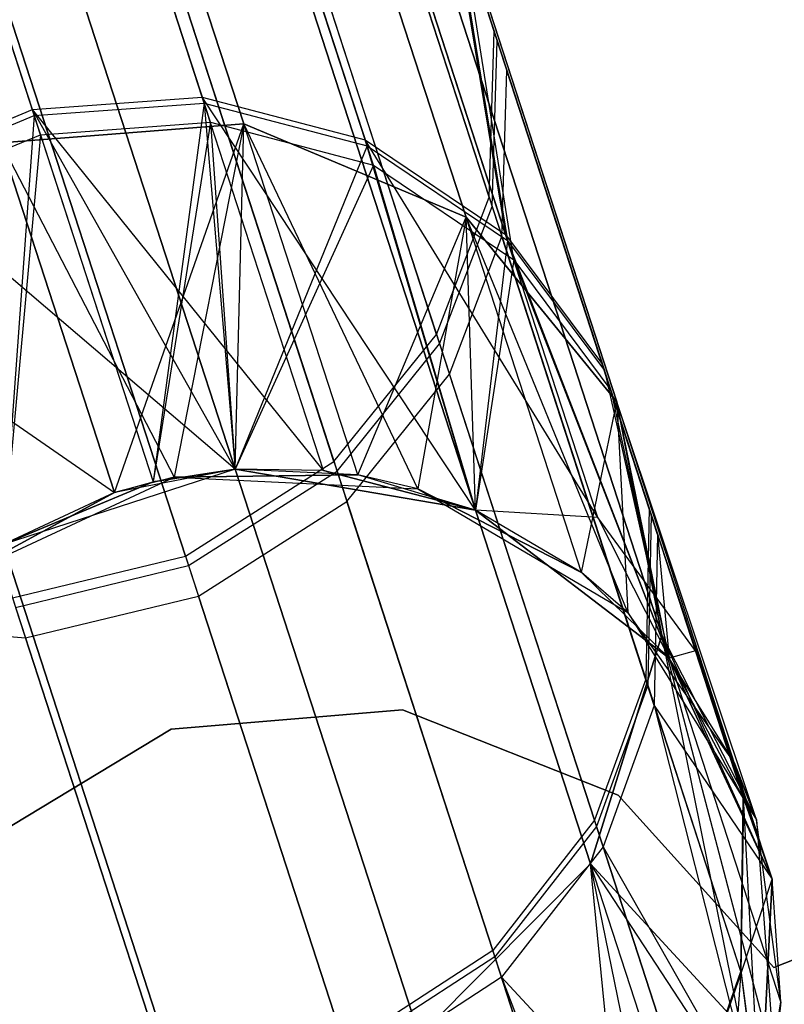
# Model space of a CAD drawing. Extents: x 0.3 to 7.1, y -3.38 to 3.38.
# Tile 323 of 604: x 4.67 to 4.82, y -3.14 to -2.95. Entities that reach past the tile are written whole.
import ezdxf

# ---------------------------------------------------------------- set-up
doc = ezdxf.new("R2010")
doc.units = 0
doc.header["$LTSCALE"] = 2.54
doc.layers.get('0').update_dxf_attribs({"linetype": 'CONTINUOUS'})

# ---------------------------------------------------------------- blocks, each defined once
blk = doc.blocks.new('SINGLES_AVVSTL_STL')
at = {"color": 0}
for p, q in [((4.70234, -2.96574, 56.91279), (4.63264, -2.75121, 56.29091)), ((4.70234, -2.96574, 56.91279), (4.63264, -2.75121, 56.29091)), ((4.66901, -2.96819, 56.91467), (4.5995, -2.75428, 56.29459)), ((4.66901, -2.96819, 56.91467), (4.5995, -2.75428, 56.29459)), ((4.63338, -2.7535, 60.03909), (4.70272, -2.9669, 59.41686)), ((4.63338, -2.7535, 60.03909), (4.70272, -2.9669, 59.41686)), ((4.60025, -2.75657, 60.03543), (4.66939, -2.96935, 59.41499)), ((4.60025, -2.75657, 60.03543), (4.66939, -2.96935, 59.41499)), ((4.73435, -2.97412, 56.90856), (4.6642, -2.75821, 56.28268)), ((4.73435, -2.97412, 56.90856), (4.6642, -2.75821, 56.28268)), ((4.70395, -2.97068, 52.51508), (4.63578, -2.76089, 53.13872)), ((4.70395, -2.97068, 52.51508), (4.63578, -2.76089, 53.13872)), ((4.66495, -2.76052, 60.0473), (4.73473, -2.97529, 59.42105)), ((4.66495, -2.76052, 60.0473), (4.73473, -2.97529, 59.42105)), ((4.67061, -2.97312, 52.51326), (4.60264, -2.76393, 53.13511)), ((4.67061, -2.97312, 52.51326), (4.60264, -2.76393, 53.13511)), ((4.64442, -2.76762, 18.75099), (4.71049, -2.97096, 18.14485)), ((4.64442, -2.76762, 18.75099), (4.71049, -2.97096, 18.14485)), ((4.71049, -2.97096, 22.54401), (4.64442, -2.76762, 21.93788)), ((4.71049, -2.97096, 22.54401), (4.64442, -2.76762, 21.93788)), ((4.73597, -2.97909, 52.51915), (4.66736, -2.76795, 53.14683)), ((4.73597, -2.97909, 52.51915), (4.66736, -2.76795, 53.14683)), ((4.76189, -2.99267, 56.90238), (4.69108, -2.77473, 56.27062)), ((4.76189, -2.99267, 56.90238), (4.69108, -2.77473, 56.27062)), ((4.69184, -2.77706, 60.05931), (4.76228, -2.99385, 59.42719)), ((4.69184, -2.77706, 60.05931), (4.76228, -2.99385, 59.42719)), ((4.68731, -2.7837, 18.76485), (4.75412, -2.98931, 18.15197)), ((4.68731, -2.7837, 18.76485), (4.75412, -2.98931, 18.15197)), ((4.75412, -2.98931, 22.5369), (4.68731, -2.7837, 21.92401)), ((4.75412, -2.98931, 22.5369), (4.68731, -2.7837, 21.92401)), ((4.76353, -2.99769, 52.52513), (4.69428, -2.78456, 53.15869)), ((4.76353, -2.99769, 52.52513), (4.69428, -2.78456, 53.15869)), ((4.71589, -2.81674, 18.78441), (4.78374, -3.02554, 18.162)), ((4.71589, -2.81674, 18.78441), (4.78374, -3.02554, 18.162)), ((4.78374, -3.02554, 22.52687), (4.71589, -2.81674, 21.90446)), ((4.78374, -3.02554, 22.52687), (4.71589, -2.81674, 21.90446)), ((4.75966, -2.95287, 56.55886), (4.71775, -2.82388, 56.24303)), ((4.75966, -2.95287, 56.55886), (4.71775, -2.82388, 56.24303)), ((4.71852, -2.82626, 60.0868), (4.76024, -2.95467, 59.77075)), ((4.71852, -2.82626, 60.0868), (4.76024, -2.95467, 59.77075)), ((4.72101, -2.83392, 53.18583), (4.76214, -2.9605, 52.86893)), ((4.72101, -2.83392, 53.18583), (4.76214, -2.9605, 52.86893)), ((4.75865, -2.98537, 56.54774), (4.71627, -2.85495, 56.22842)), ((4.75865, -2.98537, 56.54774), (4.71627, -2.85495, 56.22842)), ((4.71705, -2.85736, 60.10134), (4.75924, -2.98719, 59.78181)), ((4.71705, -2.85736, 60.10134), (4.75924, -2.98719, 59.78181)), ((4.72361, -2.85917, 18.80517), (4.79256, -3.07137, 18.17265)), ((4.72361, -2.85917, 18.80517), (4.79256, -3.07137, 18.17265)), ((4.79256, -3.07137, 22.51622), (4.72361, -2.85917, 21.8837)), ((4.79256, -3.07137, 22.51622), (4.72361, -2.85917, 21.8837)), ((4.71957, -2.8651, 53.2002), (4.76115, -2.99308, 52.87981)), ((4.71957, -2.8651, 53.2002), (4.76115, -2.99308, 52.87981)), ((4.74834, -3.01232, 56.53958), (4.70563, -2.88086, 56.21771)), ((4.74834, -3.01232, 56.53958), (4.70563, -2.88086, 56.21771)), ((4.70641, -2.88329, 60.11202), (4.74894, -3.01416, 59.78992)), ((4.70641, -2.88329, 60.11202), (4.74894, -3.01416, 59.78992)), ((4.70895, -2.8911, 53.21075), (4.75087, -3.0201, 52.88779)), ((4.70895, -2.8911, 53.21075), (4.75087, -3.0201, 52.88779)), ((4.7087, -2.90127, 18.82238), (4.77856, -3.11628, 18.18148)), ((4.7087, -2.90127, 18.82238), (4.77856, -3.11628, 18.18148)), ((4.77856, -3.11628, 22.50739), (4.7087, -2.90127, 21.86649)), ((4.77856, -3.11628, 22.50739), (4.7087, -2.90127, 21.86649)), ((4.72821, -3.03729, 56.5332), (4.68523, -2.90501, 56.20934)), ((4.72821, -3.03729, 56.5332), (4.68523, -2.90501, 56.20934)), ((4.68602, -2.90746, 60.12035), (4.72881, -3.03914, 59.79626)), ((4.68602, -2.90746, 60.12035), (4.72881, -3.03914, 59.79626)), ((4.68857, -2.91531, 53.21898), (4.73075, -3.04511, 52.89401)), ((4.68857, -2.91531, 53.21898), (4.73075, -3.04511, 52.89401)), ((4.69906, -3.05584, 56.53007), (4.65595, -2.92317, 56.20522)), ((4.69906, -3.05584, 56.53007), (4.65595, -2.92317, 56.20522)), ((4.65675, -2.92562, 60.12446), (4.69966, -3.0577, 59.79938)), ((4.65675, -2.92562, 60.12446), (4.69966, -3.0577, 59.79938)), ((4.7508, -2.9256, 56.56928), (4.78089, -3.01821, 56.89525)), ((4.7508, -2.9256, 56.56928), (4.76189, -2.99267, 56.90238)), ((4.7508, -2.9256, 56.56928), (4.76189, -2.99267, 56.90238)), ((4.7508, -2.9256, 56.56928), (4.78089, -3.01821, 56.89525)), ((4.75138, -2.92738, 59.76038), (4.76228, -2.99385, 59.42719)), ((4.75138, -2.92738, 59.76038), (4.76228, -2.99385, 59.42719)), ((4.75138, -2.92738, 59.76038), (4.78128, -3.01941, 59.43426)), ((4.75138, -2.92738, 59.76038), (4.78128, -3.01941, 59.43426)), ((4.65931, -2.9335, 53.22303), (4.70161, -3.06369, 52.89709)), ((4.65931, -2.9335, 53.22303), (4.70161, -3.06369, 52.89709)), ((4.67458, -2.9334, 18.83209), (4.74496, -3.14999, 18.18647)), ((4.67458, -2.9334, 18.83209), (4.74496, -3.14999, 18.18647)), ((4.74496, -3.14999, 22.5024), (4.67458, -2.9334, 21.85677)), ((4.74496, -3.14999, 22.5024), (4.67458, -2.9334, 21.85677)), ((4.78254, -3.02329, 52.53201), (4.75325, -2.93315, 52.85874)), ((4.76353, -2.99769, 52.52513), (4.75325, -2.93315, 52.85874)), ((4.76353, -2.99769, 52.52513), (4.75325, -2.93315, 52.85874)), ((4.78254, -3.02329, 52.53201), (4.75325, -2.93315, 52.85874)), ((4.62537, -2.94183, 53.22177), (4.66763, -3.0719, 52.89613)), ((4.62537, -2.94183, 53.22177), (4.66763, -3.0719, 52.89613)), ((4.62906, -2.94819, 18.83209), (4.69943, -3.16478, 18.18647)), ((4.62906, -2.94819, 18.83209), (4.69943, -3.16478, 18.18647)), ((4.69943, -3.16478, 22.5024), (4.62906, -2.94819, 21.85677)), ((4.69943, -3.16478, 22.5024), (4.62906, -2.94819, 21.85677)), ((4.75865, -2.98537, 56.54774), (4.75966, -2.95287, 56.55886)), ((4.75865, -2.98537, 56.54774), (4.75966, -2.95287, 56.55886)), ((4.75966, -2.95287, 56.55886), (4.79007, -3.04645, 56.88823)), ((4.75966, -2.95287, 56.55886), (4.79007, -3.04645, 56.88823)), ((4.75924, -2.98719, 59.78181), (4.76024, -2.95467, 59.77075)), ((4.75924, -2.98719, 59.78181), (4.76024, -2.95467, 59.77075)), ((4.76024, -2.95467, 59.77075), (4.79046, -3.04766, 59.44122)), ((4.76024, -2.95467, 59.77075), (4.79046, -3.04766, 59.44122)), ((4.76115, -2.99308, 52.87981), (4.76214, -2.9605, 52.86893)), ((4.76115, -2.99308, 52.87981), (4.76214, -2.9605, 52.86893)), ((4.79173, -3.05158, 52.53879), (4.76214, -2.9605, 52.86893)), ((4.79173, -3.05158, 52.53879), (4.76214, -2.9605, 52.86893)), ((4.66901, -2.96819, 56.91467), (4.70234, -2.96574, 56.91279)), ((4.66901, -2.96819, 56.91467), (4.70234, -2.96574, 56.91279)), ((4.66939, -2.96935, 59.41499), (4.70272, -2.9669, 59.41686)), ((4.66939, -2.96935, 59.41499), (4.70272, -2.9669, 59.41686)), ((4.70272, -2.9669, 59.41686), (4.69274, -3.04124, 58.76742)), ((4.70272, -2.9669, 59.41686), (4.69274, -3.04124, 58.76742)), ((4.70234, -2.96574, 56.91279), (4.73435, -2.97412, 56.90856)), ((4.72615, -3.039, 57.56742), (4.70234, -2.96574, 56.91279)), ((4.72615, -3.039, 57.56742), (4.70234, -2.96574, 56.91279)), ((4.75599, -3.04681, 57.56742), (4.70234, -2.96574, 56.91279)), ((4.75599, -3.04681, 57.56742), (4.70234, -2.96574, 56.91279)), ((4.70234, -2.96574, 56.91279), (4.73435, -2.97412, 56.90856)), ((4.70272, -2.9669, 59.41686), (4.70881, -3.03875, 58.76742)), ((4.70272, -2.9669, 59.41686), (4.70881, -3.03875, 58.76742)), ((4.70272, -2.9669, 59.41686), (4.73473, -2.97529, 59.42105)), ((4.70272, -2.9669, 59.41686), (4.73473, -2.97529, 59.42105)), ((4.64004, -2.98011, 56.91411), (4.66901, -2.96819, 56.91467)), ((4.64004, -2.98011, 56.91411), (4.66901, -2.96819, 56.91467)), ((4.70881, -3.03875, 57.56742), (4.66901, -2.96819, 56.91467)), ((4.70881, -3.03875, 57.56742), (4.66901, -2.96819, 56.91467)), ((4.72615, -3.039, 57.56742), (4.66901, -2.96819, 56.91467)), ((4.72615, -3.039, 57.56742), (4.66901, -2.96819, 56.91467)), ((4.64042, -2.98128, 59.41555), (4.66939, -2.96935, 59.41499)), ((4.64042, -2.98128, 59.41555), (4.66939, -2.96935, 59.41499)), ((4.66284, -2.97471, 18.14229), (4.71049, -2.97096, 18.14485)), ((4.66284, -2.97471, 18.14229), (4.71049, -2.97096, 18.14485)), ((4.71049, -2.97096, 22.54401), (4.66284, -2.97471, 22.54658)), ((4.71049, -2.97096, 22.54401), (4.66284, -2.97471, 22.54658)), ((4.66939, -2.96935, 59.41499), (4.66329, -3.05354, 58.76742)), ((4.66939, -2.96935, 59.41499), (4.66329, -3.05354, 58.76742)), ((4.66939, -2.96935, 59.41499), (4.69274, -3.04124, 58.76742)), ((4.66939, -2.96935, 59.41499), (4.69274, -3.04124, 58.76742)), ((4.67061, -2.97312, 52.51326), (4.70395, -2.97068, 52.51508)), ((4.67061, -2.97312, 52.51326), (4.70395, -2.97068, 52.51508)), ((4.68515, -3.04338, 23.18265), (4.71049, -2.97096, 22.54401)), ((4.68515, -3.04338, 23.18265), (4.71049, -2.97096, 22.54401)), ((4.70395, -2.97068, 52.51508), (4.69274, -3.04124, 51.88278)), ((4.70395, -2.97068, 52.51508), (4.69274, -3.04124, 51.88278)), ((4.71049, -2.97096, 18.14485), (4.69684, -3.04035, 17.50622)), ((4.71049, -2.97096, 18.14485), (4.69684, -3.04035, 17.50622)), ((4.70395, -2.97068, 52.51508), (4.70881, -3.03875, 51.88278)), ((4.70395, -2.97068, 52.51508), (4.70881, -3.03875, 51.88278)), ((4.70395, -2.97068, 52.51508), (4.73597, -2.97909, 52.51915)), ((4.70395, -2.97068, 52.51508), (4.73597, -2.97909, 52.51915)), ((4.70881, -3.03875, 23.18265), (4.71049, -2.97096, 22.54401)), ((4.70881, -3.03875, 23.18265), (4.71049, -2.97096, 22.54401)), ((4.74465, -3.04266, 17.50622), (4.71049, -2.97096, 18.14485)), ((4.71049, -2.97096, 18.14485), (4.75412, -2.98931, 18.15197)), ((4.74465, -3.04266, 17.50622), (4.71049, -2.97096, 18.14485)), ((4.73289, -3.03991, 17.50622), (4.71049, -2.97096, 18.14485)), ((4.73289, -3.03991, 17.50622), (4.71049, -2.97096, 18.14485)), ((4.71049, -2.97096, 18.14485), (4.75412, -2.98931, 18.15197)), ((4.73289, -3.03991, 23.18265), (4.71049, -2.97096, 22.54401)), ((4.73289, -3.03991, 23.18265), (4.71049, -2.97096, 22.54401)), ((4.75412, -2.98931, 22.5369), (4.71049, -2.97096, 22.54401)), ((4.75412, -2.98931, 22.5369), (4.71049, -2.97096, 22.54401)), ((4.64165, -2.98505, 52.5138), (4.67061, -2.97312, 52.51326)), ((4.64165, -2.98505, 52.5138), (4.67061, -2.97312, 52.51326)), ((4.68515, -3.04338, 17.50622), (4.66284, -2.97471, 18.14229)), ((4.66284, -2.97471, 18.14229), (4.69684, -3.04035, 17.50622)), ((4.66284, -2.97471, 18.14229), (4.69684, -3.04035, 17.50622)), ((4.68515, -3.04338, 17.50622), (4.66284, -2.97471, 18.14229)), ((4.66284, -2.97471, 22.54658), (4.68515, -3.04338, 23.18265)), ((4.66284, -2.97471, 22.54658), (4.68515, -3.04338, 23.18265)), ((4.67061, -2.97312, 52.51326), (4.66329, -3.05354, 51.88278)), ((4.67061, -2.97312, 52.51326), (4.66329, -3.05354, 51.88278)), ((4.67061, -2.97312, 52.51326), (4.69274, -3.04124, 51.88278)), ((4.67061, -2.97312, 52.51326), (4.69274, -3.04124, 51.88278)), ((4.73435, -2.97412, 56.90856), (4.76189, -2.99267, 56.90238)), ((4.75599, -3.04681, 57.56742), (4.73435, -2.97412, 56.90856)), ((4.75599, -3.04681, 57.56742), (4.73435, -2.97412, 56.90856)), ((4.77997, -3.04829, 57.23264), (4.73435, -2.97412, 56.90856)), ((4.77997, -3.04829, 57.23264), (4.73435, -2.97412, 56.90856)), ((4.73435, -2.97412, 56.90856), (4.76189, -2.99267, 56.90238)), ((4.73473, -2.97529, 59.42105), (4.70881, -3.03875, 58.76742)), ((4.73473, -2.97529, 59.42105), (4.70881, -3.03875, 58.76742)), ((4.73473, -2.97529, 59.42105), (4.75599, -3.04681, 58.76742)), ((4.73473, -2.97529, 59.42105), (4.75599, -3.04681, 58.76742)), ((4.73473, -2.97529, 59.42105), (4.76228, -2.99385, 59.42719)), ((4.73473, -2.97529, 59.42105), (4.76228, -2.99385, 59.42719)), ((4.70881, -3.03875, 57.56742), (4.64004, -2.98011, 56.91411)), ((4.70881, -3.03875, 57.56742), (4.64004, -2.98011, 56.91411)), ((4.73597, -2.97909, 52.51915), (4.70881, -3.03875, 51.88278)), ((4.73597, -2.97909, 52.51915), (4.70881, -3.03875, 51.88278)), ((4.73597, -2.97909, 52.51915), (4.75599, -3.04681, 51.88278)), ((4.73597, -2.97909, 52.51915), (4.75599, -3.04681, 51.88278)), ((4.73597, -2.97909, 52.51915), (4.76353, -2.99769, 52.52513)), ((4.73597, -2.97909, 52.51915), (4.76353, -2.99769, 52.52513)), ((4.74834, -3.01232, 56.53958), (4.75865, -2.98537, 56.54774)), ((4.74834, -3.01232, 56.53958), (4.75865, -2.98537, 56.54774)), ((4.75865, -2.98537, 56.54774), (4.78939, -3.07998, 56.88074)), ((4.75865, -2.98537, 56.54774), (4.78939, -3.07998, 56.88074)), ((4.74894, -3.01416, 59.78992), (4.75924, -2.98719, 59.78181)), ((4.74894, -3.01416, 59.78992), (4.75924, -2.98719, 59.78181)), ((4.75924, -2.98719, 59.78181), (4.78979, -3.0812, 59.44865)), ((4.75924, -2.98719, 59.78181), (4.78979, -3.0812, 59.44865)), ((4.73289, -3.03991, 23.18265), (4.75412, -2.98931, 22.5369)), ((4.73289, -3.03991, 23.18265), (4.75412, -2.98931, 22.5369)), ((4.75412, -2.98931, 18.15197), (4.74465, -3.04266, 17.50622)), ((4.75412, -2.98931, 18.15197), (4.74465, -3.04266, 17.50622)), ((4.78591, -3.06693, 17.50622), (4.75412, -2.98931, 18.15197)), ((4.75412, -2.98931, 18.15197), (4.78374, -3.02554, 18.162)), ((4.78591, -3.06693, 17.50622), (4.75412, -2.98931, 18.15197)), ((4.77677, -3.05903, 17.50622), (4.75412, -2.98931, 18.15197)), ((4.77677, -3.05903, 17.50622), (4.75412, -2.98931, 18.15197)), ((4.75412, -2.98931, 18.15197), (4.78374, -3.02554, 18.162)), ((4.75599, -3.04681, 23.18265), (4.75412, -2.98931, 22.5369)), ((4.75599, -3.04681, 23.18265), (4.75412, -2.98931, 22.5369)), ((4.77677, -3.05903, 23.18265), (4.75412, -2.98931, 22.5369)), ((4.77677, -3.05903, 23.18265), (4.75412, -2.98931, 22.5369)), ((4.78374, -3.02554, 22.52687), (4.75412, -2.98931, 22.5369)), ((4.78374, -3.02554, 22.52687), (4.75412, -2.98931, 22.5369)), ((4.75087, -3.0201, 52.88779), (4.76115, -2.99308, 52.87981)), ((4.75087, -3.0201, 52.88779), (4.76115, -2.99308, 52.87981)), ((4.76228, -2.99385, 59.42719), (4.75599, -3.04681, 58.76742)), ((4.76228, -2.99385, 59.42719), (4.75599, -3.04681, 58.76742)), ((4.79107, -3.08517, 52.54603), (4.76115, -2.99308, 52.87981)), ((4.79107, -3.08517, 52.54603), (4.76115, -2.99308, 52.87981)), ((4.76189, -2.99267, 56.90238), (4.78089, -3.01821, 56.89525)), ((4.77997, -3.04829, 57.23264), (4.76189, -2.99267, 56.90238)), ((4.76189, -2.99267, 56.90238), (4.78089, -3.01821, 56.89525)), ((4.77997, -3.04829, 57.23264), (4.76189, -2.99267, 56.90238)), ((4.76228, -2.99385, 59.42719), (4.79402, -3.07587, 58.76742)), ((4.76228, -2.99385, 59.42719), (4.78128, -3.01941, 59.43426)), ((4.76228, -2.99385, 59.42719), (4.79402, -3.07587, 58.76742)), ((4.76228, -2.99385, 59.42719), (4.78128, -3.01941, 59.43426)), ((4.76353, -2.99769, 52.52513), (4.75599, -3.04681, 51.88278)), ((4.76353, -2.99769, 52.52513), (4.75599, -3.04681, 51.88278)), ((4.76353, -2.99769, 52.52513), (4.79402, -3.07587, 51.88278)), ((4.76353, -2.99769, 52.52513), (4.78254, -3.02329, 52.53201)), ((4.76353, -2.99769, 52.52513), (4.79402, -3.07587, 51.88278)), ((4.76353, -2.99769, 52.52513), (4.78254, -3.02329, 52.53201)), ((4.62209, -2.99968, 18.14485), (4.68515, -3.04338, 17.50622)), ((4.62209, -2.99968, 18.14485), (4.68515, -3.04338, 17.50622)), ((4.72821, -3.03729, 56.5332), (4.74834, -3.01232, 56.53958)), ((4.72821, -3.03729, 56.5332), (4.74834, -3.01232, 56.53958)), ((4.74834, -3.01232, 56.53958), (4.77933, -3.10769, 56.87524)), ((4.74834, -3.01232, 56.53958), (4.77933, -3.10769, 56.87524)), ((4.72881, -3.03914, 59.79626), (4.74894, -3.01416, 59.78992)), ((4.72881, -3.03914, 59.79626), (4.74894, -3.01416, 59.78992)), ((4.74894, -3.01416, 59.78992), (4.77973, -3.10892, 59.4541)), ((4.74894, -3.01416, 59.78992), (4.77973, -3.10892, 59.4541)), ((4.79915, -3.07443, 57.22904), (4.78089, -3.01821, 56.89525)), ((4.79915, -3.07443, 57.22904), (4.78089, -3.01821, 56.89525)), ((4.73075, -3.04511, 52.89401), (4.75087, -3.0201, 52.88779)), ((4.73075, -3.04511, 52.89401), (4.75087, -3.0201, 52.88779)), ((4.78103, -3.11292, 52.55134), (4.75087, -3.0201, 52.88779)), ((4.78103, -3.11292, 52.55134), (4.75087, -3.0201, 52.88779)), ((4.78128, -3.01941, 59.43426), (4.79402, -3.07587, 58.76742)), ((4.78128, -3.01941, 59.43426), (4.79402, -3.07587, 58.76742)), ((4.80862, -3.10356, 59.10659), (4.78128, -3.01941, 59.43426)), ((4.80862, -3.10356, 59.10659), (4.78128, -3.01941, 59.43426)), ((4.78254, -3.02329, 52.53201), (4.79402, -3.07587, 51.88278)), ((4.78254, -3.02329, 52.53201), (4.79402, -3.07587, 51.88278)), ((4.78254, -3.02329, 52.53201), (4.79173, -3.05158, 52.53879)), ((4.78254, -3.02329, 52.53201), (4.79173, -3.05158, 52.53879)), ((4.77677, -3.05903, 23.18265), (4.78374, -3.02554, 22.52687)), ((4.77677, -3.05903, 23.18265), (4.78374, -3.02554, 22.52687)), ((4.78374, -3.02554, 18.162), (4.78591, -3.06693, 17.50622)), ((4.81116, -3.10758, 17.50622), (4.78374, -3.02554, 18.162)), ((4.78374, -3.02554, 18.162), (4.79256, -3.07137, 18.17265)), ((4.81116, -3.10758, 17.50622), (4.78374, -3.02554, 18.162)), ((4.80674, -3.09635, 17.50622), (4.78374, -3.02554, 18.162)), ((4.80674, -3.09635, 17.50622), (4.78374, -3.02554, 18.162)), ((4.78374, -3.02554, 18.162), (4.78591, -3.06693, 17.50622)), ((4.78374, -3.02554, 18.162), (4.79256, -3.07137, 18.17265)), ((4.81419, -3.11927, 23.18265), (4.78374, -3.02554, 22.52687)), ((4.80674, -3.09635, 23.18265), (4.78374, -3.02554, 22.52687)), ((4.79402, -3.07587, 23.18265), (4.78374, -3.02554, 22.52687)), ((4.80674, -3.09635, 23.18265), (4.78374, -3.02554, 22.52687)), ((4.79402, -3.07587, 23.18265), (4.78374, -3.02554, 22.52687)), ((4.81419, -3.11927, 23.18265), (4.78374, -3.02554, 22.52687)), ((4.79256, -3.07137, 22.51622), (4.78374, -3.02554, 22.52687)), ((4.79256, -3.07137, 22.51622), (4.78374, -3.02554, 22.52687)), ((4.69906, -3.05584, 56.53007), (4.72821, -3.03729, 56.5332)), ((4.69906, -3.05584, 56.53007), (4.72821, -3.03729, 56.5332)), ((4.72821, -3.03729, 56.5332), (4.75939, -3.13325, 56.87096)), ((4.72821, -3.03729, 56.5332), (4.75939, -3.13325, 56.87096)), ((4.65344, -3.06052, 1.70622), (4.69684, -3.04035, 1.70622)), ((4.65344, -3.06052, 1.70622), (4.69684, -3.04035, 1.70622)), ((4.70881, -3.03875, 57.56742), (4.66329, -3.05354, 57.56742)), ((4.70881, -3.03875, 57.56742), (4.66329, -3.05354, 57.56742)), ((4.70881, -3.03875, 23.18265), (4.68515, -3.04338, 23.18265)), ((4.70881, -3.03875, 23.18265), (4.68515, -3.04338, 23.18265)), ((4.69684, -3.04035, 17.50622), (4.68515, -3.04338, 17.50622)), ((4.69684, -3.04035, 1.70622), (4.68515, -3.04338, 17.50622)), ((4.69684, -3.04035, 17.50622), (4.68515, -3.04338, 17.50622)), ((4.69684, -3.04035, 1.70622), (4.68515, -3.04338, 17.50622)), ((4.70881, -3.03875, 23.18265), (4.69274, -3.04124, 51.88278)), ((4.69274, -3.04124, 51.88278), (4.70881, -3.03875, 51.88278)), ((4.70881, -3.03875, 23.18265), (4.69274, -3.04124, 51.88278)), ((4.69274, -3.04124, 51.88278), (4.70881, -3.03875, 51.88278)), ((4.70881, -3.03875, 58.76742), (4.69274, -3.04124, 58.76742)), ((4.70881, -3.03875, 57.56742), (4.69274, -3.04124, 58.76742)), ((4.70881, -3.03875, 58.76742), (4.69274, -3.04124, 58.76742)), ((4.70881, -3.03875, 57.56742), (4.69274, -3.04124, 58.76742)), ((4.73289, -3.03991, 17.50622), (4.69684, -3.04035, 17.50622)), ((4.69684, -3.04035, 1.70622), (4.73289, -3.03991, 17.50622)), ((4.69684, -3.04035, 1.70622), (4.73289, -3.03991, 17.50622)), ((4.73289, -3.03991, 17.50622), (4.69684, -3.04035, 17.50622)), ((4.69684, -3.04035, 1.70622), (4.74465, -3.04266, 1.70622)), ((4.69684, -3.04035, 1.70622), (4.74465, -3.04266, 1.70622)), ((4.69684, -3.04035, 1.70622), (4.69684, -3.04035, 17.50622)), ((4.69684, -3.04035, 1.70622), (4.69684, -3.04035, 17.50622)), ((4.69966, -3.0577, 59.79938), (4.72881, -3.03914, 59.79626)), ((4.69966, -3.0577, 59.79938), (4.72881, -3.03914, 59.79626)), ((4.75599, -3.04681, 23.18265), (4.70881, -3.03875, 51.88278)), ((4.70881, -3.03875, 51.88278), (4.75599, -3.04681, 51.88278)), ((4.73289, -3.03991, 23.18265), (4.70881, -3.03875, 51.88278)), ((4.75599, -3.04681, 23.18265), (4.70881, -3.03875, 51.88278)), ((4.73289, -3.03991, 23.18265), (4.70881, -3.03875, 51.88278)), ((4.73289, -3.03991, 23.18265), (4.70881, -3.03875, 23.18265)), ((4.70881, -3.03875, 23.18265), (4.70881, -3.03875, 51.88278)), ((4.70881, -3.03875, 23.18265), (4.70881, -3.03875, 51.88278)), ((4.73289, -3.03991, 23.18265), (4.70881, -3.03875, 23.18265)), ((4.70881, -3.03875, 51.88278), (4.75599, -3.04681, 51.88278)), ((4.75599, -3.04681, 58.76742), (4.70881, -3.03875, 58.76742)), ((4.72615, -3.039, 57.56742), (4.70881, -3.03875, 58.76742)), ((4.75599, -3.04681, 58.76742), (4.70881, -3.03875, 58.76742)), ((4.72615, -3.039, 57.56742), (4.70881, -3.03875, 58.76742)), ((4.72615, -3.039, 57.56742), (4.70881, -3.03875, 57.56742)), ((4.70881, -3.03875, 57.56742), (4.70881, -3.03875, 58.76742)), ((4.70881, -3.03875, 57.56742), (4.70881, -3.03875, 58.76742)), ((4.72615, -3.039, 57.56742), (4.70881, -3.03875, 57.56742)), ((4.75599, -3.04681, 57.56742), (4.72615, -3.039, 57.56742)), ((4.72615, -3.039, 57.56742), (4.75599, -3.04681, 58.76742)), ((4.72615, -3.039, 57.56742), (4.75599, -3.04681, 58.76742)), ((4.75599, -3.04681, 57.56742), (4.72615, -3.039, 57.56742)), ((4.72881, -3.03914, 59.79626), (4.75979, -3.13449, 59.45836)), ((4.72881, -3.03914, 59.79626), (4.75979, -3.13449, 59.45836)), ((4.74465, -3.04266, 17.50622), (4.73289, -3.03991, 17.50622)), ((4.74465, -3.04266, 1.70622), (4.73289, -3.03991, 17.50622)), ((4.74465, -3.04266, 17.50622), (4.73289, -3.03991, 17.50622)), ((4.74465, -3.04266, 1.70622), (4.73289, -3.03991, 17.50622)), ((4.75599, -3.04681, 23.18265), (4.73289, -3.03991, 23.18265)), ((4.75599, -3.04681, 23.18265), (4.73289, -3.03991, 23.18265)), ((4.66329, -3.05354, 51.88278), (4.69274, -3.04124, 51.88278)), ((4.66329, -3.05354, 51.88278), (4.69274, -3.04124, 51.88278)), ((4.69274, -3.04124, 58.76742), (4.66329, -3.05354, 58.76742)), ((4.66329, -3.05354, 57.56742), (4.69274, -3.04124, 58.76742)), ((4.66329, -3.05354, 57.56742), (4.69274, -3.04124, 58.76742)), ((4.69274, -3.04124, 58.76742), (4.66329, -3.05354, 58.76742)), ((4.68515, -3.04338, 23.18265), (4.69274, -3.04124, 51.88278)), ((4.68515, -3.04338, 23.18265), (4.69274, -3.04124, 51.88278)), ((4.68515, -3.04338, 17.50622), (4.65344, -3.06052, 17.50622)), ((4.65344, -3.06052, 1.70622), (4.68515, -3.04338, 17.50622)), ((4.65344, -3.06052, 1.70622), (4.68515, -3.04338, 17.50622)), ((4.68515, -3.04338, 17.50622), (4.65344, -3.06052, 17.50622)), ((4.68515, -3.04338, 23.18265), (4.66329, -3.05354, 51.88278)), ((4.68515, -3.04338, 23.18265), (4.66329, -3.05354, 51.88278)), ((4.68515, -3.04338, 23.18265), (4.66329, -3.05354, 23.18265)), ((4.68515, -3.04338, 23.18265), (4.66329, -3.05354, 23.18265)), ((4.74465, -3.04266, 1.70622), (4.78591, -3.06693, 1.70622)), ((4.77677, -3.05903, 17.50622), (4.74465, -3.04266, 17.50622)), ((4.74465, -3.04266, 1.70622), (4.78591, -3.06693, 1.70622)), ((4.74465, -3.04266, 1.70622), (4.77677, -3.05903, 17.50622)), ((4.74465, -3.04266, 1.70622), (4.77677, -3.05903, 17.50622)), ((4.74465, -3.04266, 1.70622), (4.74465, -3.04266, 17.50622)), ((4.77677, -3.05903, 17.50622), (4.74465, -3.04266, 17.50622)), ((4.74465, -3.04266, 1.70622), (4.74465, -3.04266, 17.50622)), ((4.81454, -3.13663, 1.7), (5.04734, -3.04362, 1.7)), ((5.04734, -3.04362, 1.9), (4.81454, -3.13663, 1.9)), ((5.04734, -3.04362, 1.9), (4.81454, -3.13663, 1.9)), ((4.81454, -3.13663, 1.7), (5.04734, -3.04362, 1.7)), ((4.70161, -3.06369, 52.89709), (4.73075, -3.04511, 52.89401)), ((4.70161, -3.06369, 52.89709), (4.73075, -3.04511, 52.89401)), ((4.7611, -3.13851, 52.55548), (4.73075, -3.04511, 52.89401)), ((4.7611, -3.13851, 52.55548), (4.73075, -3.04511, 52.89401)), ((4.79402, -3.07587, 23.18265), (4.75599, -3.04681, 51.88278)), ((4.75599, -3.04681, 51.88278), (4.79402, -3.07587, 51.88278)), ((4.77677, -3.05903, 23.18265), (4.75599, -3.04681, 51.88278)), ((4.79402, -3.07587, 23.18265), (4.75599, -3.04681, 51.88278)), ((4.77677, -3.05903, 23.18265), (4.75599, -3.04681, 51.88278)), ((4.77677, -3.05903, 23.18265), (4.75599, -3.04681, 23.18265)), ((4.75599, -3.04681, 23.18265), (4.75599, -3.04681, 51.88278)), ((4.75599, -3.04681, 23.18265), (4.75599, -3.04681, 51.88278)), ((4.77677, -3.05903, 23.18265), (4.75599, -3.04681, 23.18265)), ((4.75599, -3.04681, 51.88278), (4.79402, -3.07587, 51.88278)), ((4.79402, -3.07587, 58.76742), (4.75599, -3.04681, 58.76742)), ((4.79402, -3.07587, 57.56742), (4.75599, -3.04681, 57.56742)), ((4.75599, -3.04681, 57.56742), (4.75599, -3.04681, 58.76742)), ((4.79402, -3.07587, 58.76742), (4.75599, -3.04681, 58.76742)), ((4.75599, -3.04681, 57.56742), (4.75599, -3.04681, 58.76742)), ((4.77997, -3.04829, 57.23264), (4.75599, -3.04681, 57.56742)), ((4.79402, -3.07587, 57.56742), (4.75599, -3.04681, 57.56742)), ((4.77997, -3.04829, 57.23264), (4.75599, -3.04681, 57.56742)), ((4.79915, -3.07443, 57.22904), (4.77997, -3.04829, 57.23264)), ((4.77997, -3.04829, 57.23264), (4.79402, -3.07587, 57.56742)), ((4.77997, -3.04829, 57.23264), (4.79402, -3.07587, 57.56742)), ((4.79915, -3.07443, 57.22904), (4.77997, -3.04829, 57.23264)), ((4.79007, -3.04645, 56.88823), (4.78939, -3.07998, 56.88074)), ((4.79007, -3.04645, 56.88823), (4.78939, -3.07998, 56.88074)), ((4.79046, -3.04766, 59.44122), (4.78979, -3.0812, 59.44865)), ((4.79046, -3.04766, 59.44122), (4.78979, -3.0812, 59.44865)), ((4.80852, -3.10326, 57.22551), (4.79007, -3.04645, 56.88823)), ((4.80852, -3.10326, 57.22551), (4.79007, -3.04645, 56.88823)), ((4.79046, -3.04766, 59.44122), (4.80862, -3.10356, 59.10659)), ((4.79046, -3.04766, 59.44122), (4.80862, -3.10356, 59.10659)), ((4.79173, -3.05158, 52.53879), (4.79107, -3.08517, 52.54603)), ((4.79173, -3.05158, 52.53879), (4.79107, -3.08517, 52.54603)), ((4.79173, -3.05158, 52.53879), (4.79402, -3.07587, 51.88278)), ((4.79173, -3.05158, 52.53879), (4.79402, -3.07587, 51.88278)), ((4.79173, -3.05158, 52.53879), (4.81419, -3.11927, 51.88278)), ((4.79173, -3.05158, 52.53879), (4.81419, -3.11927, 51.88278)), ((4.66508, -3.06406, 56.53104), (4.69906, -3.05584, 56.53007)), ((4.66508, -3.06406, 56.53104), (4.69906, -3.05584, 56.53007)), ((4.69906, -3.05584, 56.53007), (4.73034, -3.1521, 56.86884)), ((4.69906, -3.05584, 56.53007), (4.73034, -3.1521, 56.86884)), ((4.66568, -3.06591, 59.79841), (4.69966, -3.0577, 59.79938)), ((4.66568, -3.06591, 59.79841), (4.69966, -3.0577, 59.79938)), ((4.69966, -3.0577, 59.79938), (4.73074, -3.15334, 59.46046)), ((4.69966, -3.0577, 59.79938), (4.73074, -3.15334, 59.46046)), ((4.78591, -3.06693, 17.50622), (4.77677, -3.05903, 17.50622)), ((4.78591, -3.06693, 1.70622), (4.77677, -3.05903, 17.50622)), ((4.78591, -3.06693, 17.50622), (4.77677, -3.05903, 17.50622)), ((4.78591, -3.06693, 1.70622), (4.77677, -3.05903, 17.50622)), ((4.79402, -3.07587, 23.18265), (4.77677, -3.05903, 23.18265)), ((4.79402, -3.07587, 23.18265), (4.77677, -3.05903, 23.18265)), ((4.66763, -3.0719, 52.89613), (4.70161, -3.06369, 52.89709)), ((4.66763, -3.0719, 52.89613), (4.70161, -3.06369, 52.89709)), ((4.73205, -3.15737, 52.55752), (4.70161, -3.06369, 52.89709)), ((4.73205, -3.15737, 52.55752), (4.70161, -3.06369, 52.89709)), ((4.66508, -3.06406, 56.53104), (4.69633, -3.16022, 56.8695)), ((4.66508, -3.06406, 56.53104), (4.69633, -3.16022, 56.8695)), ((4.66568, -3.06591, 59.79841), (4.69673, -3.16146, 59.4598)), ((4.66568, -3.06591, 59.79841), (4.69673, -3.16146, 59.4598)), ((4.78591, -3.06693, 1.70622), (4.81116, -3.10758, 1.70622)), ((4.80674, -3.09635, 17.50622), (4.78591, -3.06693, 17.50622)), ((4.80674, -3.09635, 17.50622), (4.78591, -3.06693, 17.50622)), ((4.80674, -3.09635, 17.50622), (4.78591, -3.06693, 1.70622)), ((4.78591, -3.06693, 1.70622), (4.78591, -3.06693, 17.50622)), ((4.80674, -3.09635, 17.50622), (4.78591, -3.06693, 1.70622)), ((4.78591, -3.06693, 1.70622), (4.81116, -3.10758, 1.70622)), ((4.78591, -3.06693, 1.70622), (4.78591, -3.06693, 17.50622)), ((4.63465, -3.06894, 52.89152), (4.66763, -3.0719, 52.89613)), ((4.63465, -3.06894, 52.89152), (4.66763, -3.0719, 52.89613)), ((4.79256, -3.07137, 18.17265), (4.77856, -3.11628, 18.18148)), ((4.79256, -3.07137, 18.17265), (4.77856, -3.11628, 18.18148)), ((4.77856, -3.11628, 22.50739), (4.79256, -3.07137, 22.51622)), ((4.77856, -3.11628, 22.50739), (4.79256, -3.07137, 22.51622)), ((4.79256, -3.07137, 18.17265), (4.81116, -3.10758, 17.50622)), ((4.81463, -3.15532, 17.50622), (4.79256, -3.07137, 18.17265)), ((4.81463, -3.15532, 17.50622), (4.79256, -3.07137, 18.17265)), ((4.81594, -3.14332, 17.50622), (4.79256, -3.07137, 18.17265)), ((4.81594, -3.14332, 17.50622), (4.79256, -3.07137, 18.17265)), ((4.79256, -3.07137, 18.17265), (4.81116, -3.10758, 17.50622)), ((4.81419, -3.11927, 23.18265), (4.79256, -3.07137, 22.51622)), ((4.81594, -3.14332, 23.18265), (4.79256, -3.07137, 22.51622)), ((4.81419, -3.11927, 23.18265), (4.79256, -3.07137, 22.51622)), ((4.81594, -3.14332, 23.18265), (4.79256, -3.07137, 22.51622)), ((4.81188, -3.16708, 23.18265), (4.79256, -3.07137, 22.51622)), ((4.81188, -3.16708, 23.18265), (4.79256, -3.07137, 22.51622)), ((4.69804, -3.16549, 52.55688), (4.66763, -3.0719, 52.89613)), ((4.69804, -3.16549, 52.55688), (4.66763, -3.0719, 52.89613)), ((4.79915, -3.07443, 57.22904), (4.79402, -3.07587, 57.56742)), ((4.79915, -3.07443, 57.22904), (4.79402, -3.07587, 57.56742)), ((4.80852, -3.10326, 57.22551), (4.79915, -3.07443, 57.22904)), ((4.79915, -3.07443, 57.22904), (4.81419, -3.11927, 57.56742)), ((4.79915, -3.07443, 57.22904), (4.81419, -3.11927, 57.56742)), ((4.80852, -3.10326, 57.22551), (4.79915, -3.07443, 57.22904)), ((4.81419, -3.11927, 23.18265), (4.79402, -3.07587, 51.88278)), ((4.79402, -3.07587, 51.88278), (4.81419, -3.11927, 51.88278)), ((4.81419, -3.11927, 23.18265), (4.79402, -3.07587, 51.88278)), ((4.80674, -3.09635, 23.18265), (4.79402, -3.07587, 51.88278)), ((4.80674, -3.09635, 23.18265), (4.79402, -3.07587, 51.88278)), ((4.80674, -3.09635, 23.18265), (4.79402, -3.07587, 23.18265)), ((4.79402, -3.07587, 23.18265), (4.79402, -3.07587, 51.88278)), ((4.79402, -3.07587, 23.18265), (4.79402, -3.07587, 51.88278)), ((4.80674, -3.09635, 23.18265), (4.79402, -3.07587, 23.18265)), ((4.79402, -3.07587, 51.88278), (4.81419, -3.11927, 51.88278)), ((4.80862, -3.10356, 59.10659), (4.79402, -3.07587, 58.76742)), ((4.80862, -3.10356, 59.10659), (4.79402, -3.07587, 58.76742)), ((4.81419, -3.11927, 58.76742), (4.79402, -3.07587, 58.76742)), ((4.81419, -3.11927, 57.56742), (4.79402, -3.07587, 57.56742)), ((4.79402, -3.07587, 57.56742), (4.79402, -3.07587, 58.76742)), ((4.81419, -3.11927, 58.76742), (4.79402, -3.07587, 58.76742)), ((4.79402, -3.07587, 57.56742), (4.79402, -3.07587, 58.76742)), ((4.81419, -3.11927, 57.56742), (4.79402, -3.07587, 57.56742)), ((4.78939, -3.07998, 56.88074), (4.77933, -3.10769, 56.87524)), ((4.78939, -3.07998, 56.88074), (4.77933, -3.10769, 56.87524)), ((4.80805, -3.13741, 57.22174), (4.78939, -3.07998, 56.88074)), ((4.80805, -3.13741, 57.22174), (4.78939, -3.07998, 56.88074)), ((4.78979, -3.0812, 59.44865), (4.77973, -3.10892, 59.4541)), ((4.78979, -3.0812, 59.44865), (4.77973, -3.10892, 59.4541)), ((4.78979, -3.0812, 59.44865), (4.80815, -3.13772, 59.11033)), ((4.78979, -3.0812, 59.44865), (4.80815, -3.13772, 59.11033)), ((4.69622, -3.08983, 1.9), (4.74163, -3.08604, 1.9)), ((4.74163, -3.08604, 1.7), (4.69622, -3.08983, 1.7)), ((4.74163, -3.08604, 1.7), (4.69622, -3.08983, 1.7)), ((4.69622, -3.08983, 1.9), (4.74163, -3.08604, 1.9)), ((4.74163, -3.08604, 1.9), (4.784, -3.1028, 1.9)), ((4.784, -3.1028, 1.7), (4.74163, -3.08604, 1.7)), ((4.74163, -3.08604, 1.7), (4.74163, -3.08604, 1.9)), ((4.74163, -3.08604, 1.7), (4.74163, -3.08604, 1.9)), ((4.784, -3.1028, 1.7), (4.74163, -3.08604, 1.7)), ((4.74163, -3.08604, 1.9), (4.784, -3.1028, 1.9)), ((4.79107, -3.08517, 52.54603), (4.78103, -3.11292, 52.55134)), ((4.79107, -3.08517, 52.54603), (4.78103, -3.11292, 52.55134)), ((4.79107, -3.08517, 52.54603), (4.81419, -3.11927, 51.88278)), ((4.79107, -3.08517, 52.54603), (4.81419, -3.11927, 51.88278)), ((4.79107, -3.08517, 52.54603), (4.81188, -3.16708, 51.88278)), ((4.79107, -3.08517, 52.54603), (4.81188, -3.16708, 51.88278)), ((4.6572, -3.11337, 1.9), (4.69622, -3.08983, 1.9)), ((4.69622, -3.08983, 1.7), (4.6572, -3.11337, 1.7)), ((4.69622, -3.08983, 1.7), (4.6572, -3.11337, 1.7)), ((4.6572, -3.11337, 1.9), (4.69622, -3.08983, 1.9)), ((4.69622, -3.08983, 1.7), (4.69622, -3.08983, 1.9)), ((4.69622, -3.08983, 1.7), (4.69622, -3.08983, 1.9)), ((4.81116, -3.10758, 17.50622), (4.80674, -3.09635, 17.50622)), ((4.80674, -3.09635, 17.50622), (4.81116, -3.10758, 1.70622)), ((4.81116, -3.10758, 17.50622), (4.80674, -3.09635, 17.50622)), ((4.80674, -3.09635, 17.50622), (4.81116, -3.10758, 1.70622)), ((4.784, -3.1028, 1.9), (4.81454, -3.13663, 1.9)), ((4.81454, -3.13663, 1.7), (4.784, -3.1028, 1.7)), ((4.784, -3.1028, 1.7), (4.784, -3.1028, 1.9)), ((4.784, -3.1028, 1.7), (4.784, -3.1028, 1.9)), ((4.81454, -3.13663, 1.7), (4.784, -3.1028, 1.7)), ((4.784, -3.1028, 1.9), (4.81454, -3.13663, 1.9)), ((4.80805, -3.13741, 57.22174), (4.80852, -3.10326, 57.22551)), ((4.80805, -3.13741, 57.22174), (4.80852, -3.10326, 57.22551)), ((4.80815, -3.13772, 59.11033), (4.80862, -3.10356, 59.10659)), ((4.80815, -3.13772, 59.11033), (4.80862, -3.10356, 59.10659)), ((4.80852, -3.10326, 57.22551), (4.81188, -3.16708, 57.56742)), ((4.80852, -3.10326, 57.22551), (4.81188, -3.16708, 57.56742)), ((4.80852, -3.10326, 57.22551), (4.81419, -3.11927, 57.56742)), ((4.80852, -3.10326, 57.22551), (4.81419, -3.11927, 57.56742)), ((4.80862, -3.10356, 59.10659), (4.81419, -3.11927, 58.76742)), ((4.80862, -3.10356, 59.10659), (4.81419, -3.11927, 58.76742)), ((4.77933, -3.10769, 56.87524), (4.75939, -3.13325, 56.87096)), ((4.77933, -3.10769, 56.87524), (4.75939, -3.13325, 56.87096)), ((4.79814, -3.16558, 57.21897), (4.77933, -3.10769, 56.87524)), ((4.79814, -3.16558, 57.21897), (4.77933, -3.10769, 56.87524)), ((4.81116, -3.10758, 1.70622), (4.81463, -3.15532, 1.70622)), ((4.81594, -3.14332, 17.50622), (4.81116, -3.10758, 17.50622)), ((4.81116, -3.10758, 17.50622), (4.81116, -3.10758, 1.70622)), ((4.81116, -3.10758, 17.50622), (4.81116, -3.10758, 1.70622)), ((4.81594, -3.14332, 17.50622), (4.81116, -3.10758, 17.50622)), ((4.81594, -3.14332, 17.50622), (4.81116, -3.10758, 1.70622)), ((4.81594, -3.14332, 17.50622), (4.81116, -3.10758, 1.70622)), ((4.81116, -3.10758, 1.70622), (4.81463, -3.15532, 1.70622)), ((4.77973, -3.10892, 59.4541), (4.75979, -3.13449, 59.45836)), ((4.77973, -3.10892, 59.4541), (4.75979, -3.13449, 59.45836)), ((4.77973, -3.10892, 59.4541), (4.79824, -3.1659, 59.11307)), ((4.77973, -3.10892, 59.4541), (4.79824, -3.1659, 59.11307)), ((4.78103, -3.11292, 52.55134), (4.7611, -3.13851, 52.55548)), ((4.78103, -3.11292, 52.55134), (4.7611, -3.13851, 52.55548)), ((4.78103, -3.11292, 52.55134), (4.81188, -3.16708, 51.88278)), ((4.78103, -3.11292, 52.55134), (4.81188, -3.16708, 51.88278)), ((4.78103, -3.11292, 52.55134), (4.8045, -3.18515, 51.88278)), ((4.78103, -3.11292, 52.55134), (4.8045, -3.18515, 51.88278)), ((4.77856, -3.11628, 18.18148), (4.74496, -3.14999, 18.18647)), ((4.77856, -3.11628, 18.18148), (4.74496, -3.14999, 18.18647)), ((4.74496, -3.14999, 22.5024), (4.77856, -3.11628, 22.50739)), ((4.74496, -3.14999, 22.5024), (4.77856, -3.11628, 22.50739)), ((4.77856, -3.11628, 18.18148), (4.81463, -3.15532, 17.50622)), ((4.79551, -3.1992, 17.50622), (4.77856, -3.11628, 18.18148)), ((4.79551, -3.1992, 17.50622), (4.77856, -3.11628, 18.18148)), ((4.80225, -3.18918, 17.50622), (4.77856, -3.11628, 18.18148)), ((4.80225, -3.18918, 17.50622), (4.77856, -3.11628, 18.18148)), ((4.77856, -3.11628, 18.18148), (4.81463, -3.15532, 17.50622)), ((4.81188, -3.16708, 23.18265), (4.77856, -3.11628, 22.50739)), ((4.80225, -3.18918, 23.18265), (4.77856, -3.11628, 22.50739)), ((4.81188, -3.16708, 23.18265), (4.77856, -3.11628, 22.50739)), ((4.80225, -3.18918, 23.18265), (4.77856, -3.11628, 22.50739)), ((4.78761, -3.20834, 23.18265), (4.77856, -3.11628, 22.50739)), ((4.78761, -3.20834, 23.18265), (4.77856, -3.11628, 22.50739)), ((4.80815, -3.13772, 59.11033), (4.81419, -3.11927, 58.76742)), ((4.80815, -3.13772, 59.11033), (4.81419, -3.11927, 58.76742)), ((4.81188, -3.16708, 23.18265), (4.81419, -3.11927, 51.88278)), ((4.81419, -3.11927, 51.88278), (4.81188, -3.16708, 51.88278)), ((4.81188, -3.16708, 23.18265), (4.81419, -3.11927, 51.88278)), ((4.81419, -3.11927, 51.88278), (4.81188, -3.16708, 51.88278)), ((4.81188, -3.16708, 58.76742), (4.81419, -3.11927, 58.76742)), ((4.81188, -3.16708, 57.56742), (4.81419, -3.11927, 57.56742)), ((4.81188, -3.16708, 58.76742), (4.81419, -3.11927, 58.76742)), ((4.81188, -3.16708, 57.56742), (4.81419, -3.11927, 57.56742)), ((4.81594, -3.14332, 23.18265), (4.81419, -3.11927, 51.88278)), ((4.81594, -3.14332, 23.18265), (4.81419, -3.11927, 51.88278)), ((4.81594, -3.14332, 23.18265), (4.81419, -3.11927, 23.18265)), ((4.81419, -3.11927, 23.18265), (4.81419, -3.11927, 51.88278)), ((4.81419, -3.11927, 23.18265), (4.81419, -3.11927, 51.88278)), ((4.81594, -3.14332, 23.18265), (4.81419, -3.11927, 23.18265)), ((4.81419, -3.11927, 57.56742), (4.81419, -3.11927, 58.76742)), ((4.81419, -3.11927, 57.56742), (4.81419, -3.11927, 58.76742)), ((4.75939, -3.13325, 56.87096), (4.73034, -3.1521, 56.86884)), ((4.75939, -3.13325, 56.87096), (4.73034, -3.1521, 56.86884)), ((4.77831, -3.1915, 57.21682), (4.75939, -3.13325, 56.87096)), ((4.77831, -3.1915, 57.21682), (4.75939, -3.13325, 56.87096)), ((4.75979, -3.13449, 59.45836), (4.73074, -3.15334, 59.46046)), ((4.75979, -3.13449, 59.45836), (4.73074, -3.15334, 59.46046)), ((4.75979, -3.13449, 59.45836), (4.77841, -3.19181, 59.11521)), ((4.75979, -3.13449, 59.45836), (4.77841, -3.19181, 59.11521)), ((4.81454, -3.13663, 1.9), (4.81454, -3.13663, 1.7)), ((4.81454, -3.13663, 1.9), (4.81454, -3.13663, 1.7)), ((4.7611, -3.13851, 52.55548), (4.73205, -3.15737, 52.55752)), ((4.7611, -3.13851, 52.55548), (4.73205, -3.15737, 52.55752)), ((4.7611, -3.13851, 52.55548), (4.8045, -3.18515, 51.88278)), ((4.7611, -3.13851, 52.55548), (4.8045, -3.18515, 51.88278)), ((4.7611, -3.13851, 52.55548), (4.78761, -3.20834, 51.88278)), ((4.7611, -3.13851, 52.55548), (4.78761, -3.20834, 51.88278)), ((4.79814, -3.16558, 57.21897), (4.80805, -3.13741, 57.22174)), ((4.79814, -3.16558, 57.21897), (4.80805, -3.13741, 57.22174)), ((4.79824, -3.1659, 59.11307), (4.80815, -3.13772, 59.11033)), ((4.79824, -3.1659, 59.11307), (4.80815, -3.13772, 59.11033)), ((4.80805, -3.13741, 57.22174), (4.8045, -3.18515, 57.56742)), ((4.80805, -3.13741, 57.22174), (4.8045, -3.18515, 57.56742)), ((4.80805, -3.13741, 57.22174), (4.81188, -3.16708, 57.56742)), ((4.80805, -3.13741, 57.22174), (4.81188, -3.16708, 57.56742)), ((4.80815, -3.13772, 59.11033), (4.81188, -3.16708, 58.76742)), ((4.80815, -3.13772, 59.11033), (4.81188, -3.16708, 58.76742)), ((4.81188, -3.16708, 23.18265), (4.81594, -3.14332, 23.18265)), ((4.81188, -3.16708, 23.18265), (4.81594, -3.14332, 23.18265)), ((4.81463, -3.15532, 17.50622), (4.81594, -3.14332, 17.50622)), ((4.81594, -3.14332, 17.50622), (4.81463, -3.15532, 1.70622)), ((4.81594, -3.14332, 17.50622), (4.81463, -3.15532, 1.70622)), ((4.81463, -3.15532, 17.50622), (4.81594, -3.14332, 17.50622))]:
    blk.add_line(p, q, dxfattribs=at)

msp = doc.modelspace()

# ---------------------------------------------------------------- block references
at = {"color": 0}
msp.add_blockref('SINGLES_AVVSTL_STL', (0, 0), dxfattribs=at)

doc.saveas('drawing.dxf')
